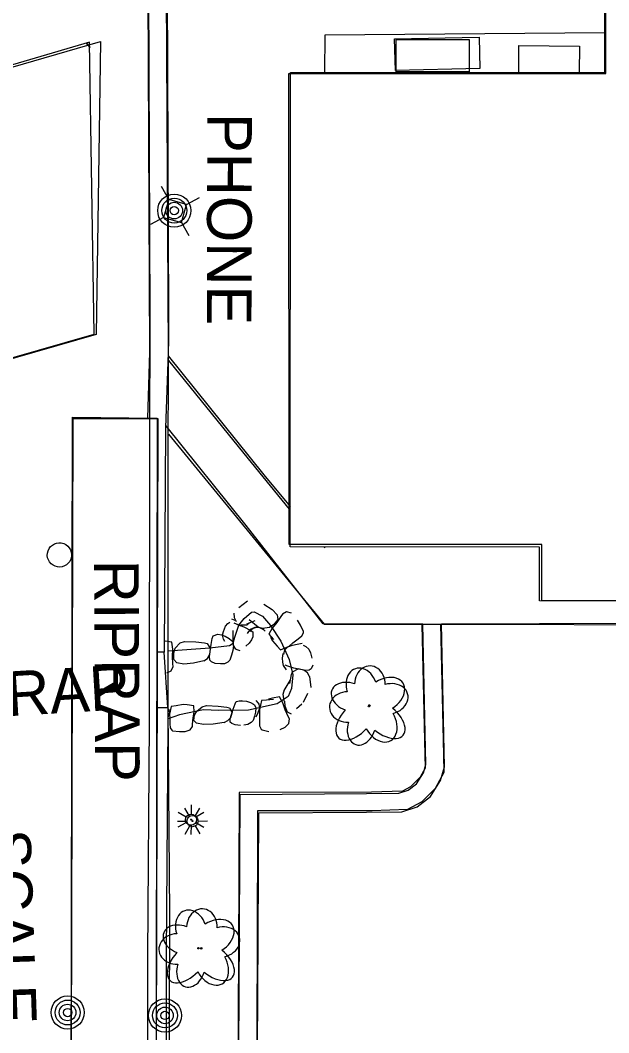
# Model space of a CAD drawing. Extents: x 588843 to 2552415, y 180129 to 269402.
# Drawn here: x 594393.8 to 594472.9, y 184860.3 to 184996.4 of the extents above; entities that cross this region are included whole.
import ezdxf

# ---------------------------------------------------------------- set-up
doc = ezdxf.new("R2010")
doc.units = 0
for name, color, linetype in [('Default', 7, 'Continuous'), ('E_AREA', 7, 'Continuous'), ('E_BLD', 7, 'Continuous'), ('E_BLD_Dash', 7, 'Continuous'), ('E_BLD_HvyDash', 7, 'Continuous'), ('E_BLD_Text', 7, 'Continuous'), ('E_DRN', 7, 'Continuous'), ('E_DRN_RipRap', 7, 'Continuous'), ('E_DRN_RipRap_Text', 7, 'Continuous'), ('E_DWY', 7, 'Continuous'), ('E_LAND_Vegetation', 7, 'Continuous'), ('E_LTG', 7, 'Continuous'), ('E_MISCPROP', 7, 'Continuous'), ('E_MISCPROP_Dash', 7, 'Continuous'), ('E_PATH_Sidewalk', 7, 'Continuous'), ('E_UTL_AG_Bold', 7, 'Continuous'), ('E_UTL_AG_Text', 7, 'Continuous')]:
    doc.layers.add(name, color=color, linetype=linetype)

# ---------------------------------------------------------------- blocks, each defined once
blk = doc.blocks.new('POLE')
at = {"layer": 'Default'}
for radius in [4.46, 3.35, 2.23, 1.12]:
    blk.add_circle((0, 0), radius, dxfattribs=at)
blk = doc.blocks.new('LPOL')
at = {"layer": 'Default'}
for p, q in [((-0.75, 1.3), (-2, 3.46)), ((0.75, 1.3), (2, 3.46)), ((-4, 0), (-1.5, 0)), ((1.5, 0), (4, 0)), ((-2, -3.46), (-0.75, -1.3)), ((2, -3.46), (0.75, -1.3))]:
    blk.add_line(p, q, dxfattribs=at)
for radius in [1.5, 1.5, 1.5, 0.125]:
    blk.add_circle((0, 0), radius, dxfattribs=at)
blk = doc.blocks.new('DTRE')
at = {"layer": 'Default'}
blk.add_circle((-0.18, 0), 0.183, dxfattribs=at)
for centre, major_axis, ratio in [((-1.87, 5.32), (1.36, -4.98), 0.782863), ((4.06, 2.74), (-5.27, -2.93), 0.691916), ((-5.87, 0.15), (4.93, -0.12), 0.832022), ((3.54, -3.71), (-5.01, 4.58), 0.560249), ((-2.49, -5.24), (1.8, 4.86), 0.716896)]:
    blk.add_ellipse(centre, major_axis=major_axis, ratio=ratio, start_param=1.570796, end_param=4.712389, dxfattribs=at)
blk = doc.blocks.new('CULV2')
at = {"layer": 'E_DRN'}
blk.add_arc((19.7, 14.8), 24.6, 216.8699, 323.1301, dxfattribs=at)
blk = doc.blocks.new('RIPRT')
at = {"layer": 'E_DRN_RipRap_Text'}
blk.add_text('RIPRAP', height=12, dxfattribs=at).set_placement((-0.14, -3.59))
blk = doc.blocks.new('PHONE_1')
at = {"layer": 'E_UTL_AG_Text'}
blk.add_text('PHONE', height=12, dxfattribs=at).set_placement((-26.35, -6))
blk = doc.blocks.new('LPOL_4')
at = {"layer": 'E_LTG'}
for p, q in [((-2.46, 4.26), (-6.56, 11.36)), ((2.46, 4.26), (6.56, 11.36)), ((-13.12, 0), (-4.92, 0)), ((4.92, 0), (13.12, 0)), ((-6.56, -11.36), (-2.46, -4.26)), ((6.56, -11.36), (2.46, -4.26))]:
    blk.add_line(p, q, dxfattribs=at)
for radius in [4.92, 4.92, 4.92, 0.41]:
    blk.add_circle((0, 0), radius, dxfattribs=at)
blk = doc.blocks.new('RIPRT_3')
at = {"layer": 'E_DRN_RipRap_Text'}
blk.add_text('RIPRAP', height=39.37, dxfattribs=at).set_placement((-0.46, -11.78))
blk = doc.blocks.new('SCAL_1')
at = {"layer": 'E_BLD_HvyDash'}
blk.add_text('SCALE', height=39.37, dxfattribs=at).set_placement((-86.45, -19.68))
blk = doc.blocks.new('CULV2_4')
at = {"layer": 'E_DRN'}
blk.add_arc((64.6, 48.4), 80.7, 216.8699, 323.1301, dxfattribs=at)
blk = doc.blocks.new('DTRE_4')
at = {"layer": 'E_LAND_Vegetation'}
blk.add_circle((-0.6, 0), 0.601, dxfattribs=at)
for centre, major_axis, ratio in [((-6.14, 17.45), (4.46, -16.34), 0.782863), ((13.31, 8.98), (-17.3, -9.61), 0.691916), ((-19.26, 0.5), (16.18, -0.4), 0.832022), ((11.62, -12.16), (-16.44, 15.03), 0.560249), ((-8.18, -17.2), (5.91, 15.93), 0.716896)]:
    blk.add_ellipse(centre, major_axis=major_axis, ratio=ratio, start_param=1.570796, end_param=4.712389, dxfattribs=at)
blk = doc.blocks.new('PED_3')
at = {"layer": 'E_UTL_AG_Bold'}
for p, q in [((-8.2, 8.2), (-17.48, 17.48)), ((8.2, 8.2), (17.48, 17.48)), ((-8.2, -8.2), (-17.48, -17.48)), ((8.2, -8.2), (17.48, -17.48))]:
    blk.add_line(p, q, dxfattribs=at)
blk.add_lwpolyline([(-8.2, -8.2), (8.2, -8.2), (8.2, 8.2), (-8.2, 8.2)], close=True, dxfattribs=at)

msp = doc.modelspace()

# ---------------------------------------------------------------- linework, layer by layer
at = {"layer": 'E_AREA'}
msp.add_ellipse((594399.03, 184924.55), major_axis=(-1.53, 0.57), ratio=0.998844, dxfattribs=at)
at = {"layer": 'E_BLD'}
for points in [[(594472.5, 184989.31), (594472.46, 185036.42), (594516.48, 185036.45), (594516.52, 184978.63), (594518.14, 184978.63), (594518.17, 184942.59), (594516.42, 184942.59), (594516.44, 184925.49), (594486.1, 184925.46), (594486.11, 184918.41), (594463.89, 184918.4), (594463.89, 184925.97), (594429.91, 184925.94), (594429.86, 184989.28)], [(594472.34, 184989.41), (594472.36, 185036.74), (594516.31, 185036.72), (594516.28, 184978.68), (594518.27, 184978.67), (594518.25, 184942.47), (594516.2, 184942.47), (594516.2, 184925.72), (594485.42, 184925.74), (594485.42, 184918.35), (594463.59, 184918.36), (594463.59, 184925.61), (594430.05, 184925.62), (594430.08, 184989.43), (594472.34, 184989.41)]]:
    msp.add_lwpolyline(points, close=True, dxfattribs=at)
at = {"layer": 'E_BLD_Dash'}
for points in [[(594444.3, 184993.85), (594454.11, 184993.86), (594454.11, 184989.51), (594444.3, 184989.5)], [(594400.82, 184942.87), (594400.29, 184739.8), (594411.76, 184739.77), (594412.3, 184942.83)]]:
    msp.add_lwpolyline(points, close=True, dxfattribs=at)
at = {"layer": 'E_BLD_HvyDash'}
for points in [[(594403.05, 184993.52), (594301.64, 184963.67), (594301.5, 184924.9), (594403.68, 184954.23)], [(594303.44, 184964.27), (594404.56, 184993.57), (594403.99, 184954.19), (594303.25, 184925.21), (594303.44, 184964.27)], [(594403.15, 184992.78), (594402.62, 184993.39)], [(594412.17, 184942.93), (594411.81, 184740.07), (594400.36, 184739.94), (594400.8, 184943.06), (594412.17, 184942.93)]]:
    msp.add_lwpolyline(points, close=True, dxfattribs=at)
at = {"layer": 'E_DRN_RipRap'}
for p, q in [((594423.14, 184917.47), (594424.3, 184918.4)), ((594426.53, 184917.92), (594427.65, 184917.21)), ((594427.65, 184917.21), (594428.31, 184916.49)), ((594422.15, 184915.97), (594422.61, 184915.76)), ((594422.5, 184916.73), (594422.52, 184916.16)), ((594422.52, 184916.16), (594422.79, 184915.6)), ((594425.74, 184914.83), (594424.52, 184915.83)), ((594428.38, 184915.88), (594427.86, 184915.19)), ((594428.82, 184916.28), (594428.25, 184915.46)), ((594428.31, 184916.49), (594428.38, 184915.88)), ((594429, 184916.6), (594428.82, 184916.28)), ((594429.57, 184916.88), (594429, 184916.6)), ((594430.25, 184916.72), (594429.57, 184916.88)), ((594431.45, 184915.11), (594431.06, 184915.76)), ((594421.1, 184914.27), (594421.34, 184914.95)), ((594421.34, 184914.95), (594421.67, 184915.35)), ((594421.67, 184915.35), (594421.96, 184915.5)), ((594422.38, 184913.68), (594422.4, 184914.39)), ((594422.46, 184915.43), (594423.93, 184914.82)), ((594422.68, 184915.33), (594423.39, 184915.03)), ((594424.24, 184915.1), (594423.39, 184915.11)), ((594423.93, 184914.82), (594424.69, 184914.43)), ((594425.29, 184915.67), (594424.17, 184915.26)), ((594424.54, 184915.38), (594424.24, 184915.1)), ((594424.69, 184914.43), (594425.02, 184914.23)), ((594426.34, 184914.65), (594425.74, 184914.83)), ((594427.29, 184914.81), (594426.34, 184914.65)), ((594427.63, 184914.71), (594427.18, 184913.88)), ((594427.86, 184915.19), (594427.29, 184914.81)), ((594428.25, 184915.46), (594427.63, 184914.71)), ((594431.83, 184914.24), (594431.45, 184915.11)), ((594419.41, 184912.49), (594419.58, 184913.31)), ((594419.58, 184913.31), (594419.69, 184913.69)), ((594419.69, 184913.69), (594420.34, 184913.88)), ((594420.34, 184913.88), (594420.8, 184913.81)), ((594420.8, 184913.81), (594421.3, 184913.64)), ((594420.96, 184913.75), (594421.1, 184914.27)), ((594421.07, 184913.24), (594420.96, 184913.75)), ((594421.27, 184912.91), (594421.07, 184913.24)), ((594421.3, 184913.64), (594421.83, 184913.33)), ((594421.83, 184913.33), (594422.18, 184913.04)), ((594422.18, 184913.04), (594422.32, 184912.91)), ((594422.37, 184913.04), (594422.38, 184913.68)), ((594422.45, 184912.37), (594422.37, 184913.04)), ((594424.84, 184913.13), (594424.54, 184912.7)), ((594425.04, 184913.56), (594424.84, 184913.13)), ((594425.02, 184914.23), (594425.04, 184913.56)), ((594427.18, 184913.88), (594427.83, 184913.2)), ((594427.43, 184913.51), (594427.67, 184913)), ((594430.43, 184912.74), (594431.11, 184913.27)), ((594431.11, 184913.27), (594431.61, 184913.66)), ((594431.61, 184913.66), (594431.84, 184914.08)), ((594431.84, 184914.08), (594431.83, 184914.24)), ((594414.15, 184912.82), (594413.25, 184912.97)), ((594414.29, 184911.88), (594414.15, 184912.82)), ((594414.25, 184910.91), (594414.29, 184911.88)), ((594414.4, 184911.37), (594414.61, 184912.01)), ((594414.61, 184912.01), (594415.26, 184912.71)), ((594415.26, 184912.71), (594415.83, 184912.93)), ((594415.83, 184912.93), (594417.37, 184912.88)), ((594417.37, 184912.88), (594418.52, 184912.74)), ((594418.52, 184912.74), (594418.91, 184912.64)), ((594418.91, 184912.64), (594419.34, 184911.91)), ((594419.21, 184910.9), (594419.41, 184912.49)), ((594419.24, 184911.14), (594419.34, 184911.91)), ((594422.34, 184911.71), (594422.16, 184911.09)), ((594422.32, 184912.91), (594422.45, 184912.37)), ((594422.45, 184912.37), (594422.34, 184911.71)), ((594422.75, 184911.89), (594422.45, 184912.37)), ((594422.91, 184911.81), (594422.75, 184911.89)), ((594423.34, 184911.64), (594422.91, 184911.81)), ((594424.54, 184912.7), (594424.1, 184912.27)), ((594427.67, 184913), (594428.32, 184912.28)), ((594428.32, 184912.28), (594428.75, 184911.77)), ((594428.75, 184911.77), (594429.9, 184912.3)), ((594429.28, 184911.62), (594429.32, 184911.8)), ((594429.32, 184911.8), (594429.73, 184912.19)), ((594429.73, 184912.19), (594430.36, 184912.41)), ((594429.9, 184912.3), (594430.43, 184912.74)), ((594430.36, 184912.41), (594430.99, 184912.54)), ((594430.99, 184912.54), (594431.68, 184912.68)), ((594431.82, 184912.41), (594432.17, 184912.25)), ((594432.17, 184912.25), (594432.57, 184911.89)), ((594432.57, 184911.89), (594432.77, 184911.37)), ((594414.29, 184909.92), (594414.25, 184910.91)), ((594414.41, 184910.5), (594414.4, 184911.37)), ((594414.82, 184910.06), (594414.41, 184910.5)), ((594418.46, 184910.3), (594417.04, 184910)), ((594418.46, 184910.3), (594418.92, 184910.62)), ((594418.92, 184910.62), (594419.24, 184911.14)), ((594419.26, 184910.4), (594419.21, 184910.9)), ((594419.49, 184910.16), (594419.26, 184910.4)), ((594421.95, 184910.42), (594421.68, 184910.14)), ((594422.16, 184911.09), (594421.95, 184910.42)), ((594429.03, 184910.68), (594429.13, 184911.3)), ((594429.05, 184910.14), (594429.03, 184910.68)), ((594429.2, 184911.16), (594429.28, 184911.62)), ((594432.77, 184911.37), (594432.97, 184910.66)), ((594413.45, 184908.71), (594414.07, 184908.98)), ((594414.07, 184908.98), (594414.34, 184909.55)), ((594414.34, 184909.55), (594414.29, 184909.92)), ((594415.75, 184909.88), (594414.82, 184910.06)), ((594417.04, 184910), (594415.75, 184909.88)), ((594419.96, 184909.95), (594419.49, 184910.16)), ((594420.68, 184909.89), (594419.96, 184909.95)), ((594421.21, 184909.9), (594420.68, 184909.89)), ((594421.68, 184910.14), (594421.21, 184909.9)), ((594429.14, 184909.67), (594429.05, 184910.14)), ((594429.56, 184909.11), (594429.14, 184909.67)), ((594429.73, 184909.59), (594429.36, 184909.72)), ((594430.54, 184909.34), (594429.73, 184909.59)), ((594430.35, 184908.85), (594431.11, 184909.23)), ((594432.11, 184909.01), (594430.54, 184909.34)), ((594431.87, 184909.07), (594431.11, 184909.23)), ((594432.37, 184908.7), (594431.87, 184909.07)), ((594432.61, 184909.04), (594432.11, 184909.01)), ((594432.87, 184909.24), (594432.61, 184909.04)), ((594433.11, 184909.71), (594432.87, 184909.24)), ((594429.23, 184906.31), (594430.07, 184907.65)), ((594430, 184907.28), (594430.22, 184908.46)), ((594430.22, 184908.46), (594430.35, 184908.85)), ((594432.65, 184908.2), (594432.37, 184908.7)), ((594432.65, 184908.2), (594432.85, 184906.73)), ((594429.09, 184905.84), (594429.28, 184906.44)), ((594422.81, 184904.83), (594423.49, 184904.98)), ((594423.18, 184904.94), (594423.66, 184904.94)), ((594423.66, 184904.94), (594424.17, 184904.87)), ((594424.17, 184904.87), (594424.74, 184904.69)), ((594425.43, 184904.98), (594425.75, 184904.64)), ((594426.19, 184904.98), (594425.91, 184903.74)), ((594426.85, 184905), (594426.19, 184904.98)), ((594427.82, 184905.09), (594426.85, 184905)), ((594427.69, 184905.3), (594427.16, 184905.14)), ((594428.61, 184905.49), (594427.69, 184905.3)), ((594429.08, 184904.66), (594428.61, 184905.49)), ((594429.24, 184904.89), (594429.09, 184905.84)), ((594429.36, 184904.22), (594429.34, 184904.9)), ((594432.39, 184905.91), (594431.82, 184904.71)), ((594413.63, 184903.87), (594413.75, 184903.77)), ((594413.75, 184903.77), (594413.82, 184903.31)), ((594414.06, 184904.19), (594413.81, 184903.13)), ((594414.71, 184904.28), (594414.06, 184904.19)), ((594415.68, 184904.44), (594414.71, 184904.28)), ((594416.22, 184904.39), (594415.68, 184904.44)), ((594417.11, 184904.24), (594416.22, 184904.39)), ((594417.14, 184903.45), (594417.11, 184904.24)), ((594417.2, 184903.02), (594417.49, 184903.55)), ((594417.49, 184903.55), (594418.22, 184904.12)), ((594418.22, 184904.12), (594418.82, 184904.29)), ((594418.82, 184904.29), (594420.37, 184904.21)), ((594420.37, 184904.21), (594421.53, 184904.06)), ((594421.53, 184904.06), (594421.91, 184903.97)), ((594421.91, 184903.97), (594422.26, 184903.34)), ((594422, 184902.5), (594422.39, 184903.83)), ((594422.39, 184903.83), (594422.67, 184904.52)), ((594422.67, 184904.52), (594422.81, 184904.83)), ((594424.74, 184904.69), (594425.11, 184904.5)), ((594425.11, 184904.5), (594425.26, 184904.41)), ((594425.26, 184904.41), (594425.44, 184903.98)), ((594425.44, 184903.98), (594425.38, 184903.42)), ((594425.93, 184903.94), (594425.72, 184903.31)), ((594425.75, 184904.64), (594425.86, 184904.5)), ((594425.86, 184904.5), (594425.93, 184903.94)), ((594425.91, 184903.74), (594425.94, 184903.05)), ((594429.39, 184903.74), (594429.08, 184904.66)), ((594429.68, 184903.41), (594429.36, 184904.22)), ((594429.77, 184902.82), (594429.39, 184903.74)), ((594431.63, 184904.5), (594430.91, 184903.85)), ((594413.82, 184903.31), (594413.64, 184902.76)), ((594413.81, 184903.13), (594413.86, 184902.56)), ((594413.86, 184902.56), (594413.89, 184901.84)), ((594416.92, 184901.8), (594416.99, 184902.64)), ((594416.99, 184902.64), (594417.14, 184903.45)), ((594417.1, 184902.29), (594417.2, 184903.02)), ((594417.47, 184901.91), (594417.1, 184902.29)), ((594421.17, 184902.02), (594421.68, 184902.27)), ((594421.68, 184902.27), (594422.06, 184902.7)), ((594422, 184902.08), (594422, 184902.5)), ((594422.06, 184902.7), (594422.26, 184903.34)), ((594425.07, 184902.3), (594424.83, 184902.03)), ((594425.24, 184902.88), (594425.07, 184902.3)), ((594425.38, 184903.42), (594425.24, 184902.88)), ((594425.72, 184903.31), (594425.44, 184902.72)), ((594425.94, 184903.05), (594425.95, 184902.18)), ((594425.95, 184902.18), (594425.95, 184901.55)), ((594430.23, 184903.15), (594429.68, 184903.41)), ((594429.95, 184902.5), (594429.77, 184902.82)), ((594429.89, 184901.87), (594429.95, 184902.5)), ((594413.89, 184901.84), (594413.91, 184901.32)), ((594413.91, 184901.32), (594414.13, 184900.97)), ((594414.13, 184900.97), (594414.25, 184900.91)), ((594414.25, 184900.91), (594415.18, 184900.81)), ((594415.18, 184900.81), (594415.93, 184900.81)), ((594415.93, 184900.81), (594416.59, 184901.02)), ((594416.59, 184901.02), (594416.93, 184901.49)), ((594416.93, 184901.49), (594416.92, 184901.8)), ((594418.39, 184901.74), (594417.47, 184901.91)), ((594419.71, 184901.8), (594418.39, 184901.74)), ((594421.17, 184902.02), (594419.71, 184901.8)), ((594422.2, 184901.87), (594422, 184902.08)), ((594422.66, 184901.69), (594422.2, 184901.87)), ((594423.37, 184901.62), (594422.66, 184901.69)), ((594424.37, 184901.76), (594423.83, 184901.68)), ((594424.83, 184902.03), (594424.37, 184901.76)), ((594425.95, 184901.55), (594426.15, 184901.12)), ((594426.15, 184901.12), (594426.28, 184901.03)), ((594426.28, 184901.03), (594427.2, 184900.8)), ((594428.69, 184901.09), (594429.39, 184901.38)), ((594429.39, 184901.38), (594429.89, 184901.87))]:
    msp.add_line(p, q, dxfattribs=at)
msp.add_lwpolyline([(594413.66, 184911.67), (594419.24, 184912.05), (594421.9, 184912.37), (594422.39, 184912.7), (594422.63, 184913.51), (594423.15, 184915.12), (594423.88, 184915.99), (594424.87, 184916.86), (594425.22, 184916.89), (594426.33, 184916.3), (594427.39, 184915.05), (594428.82, 184912.96), (594429.94, 184910.48), (594430.43, 184908.44), (594430.25, 184906.6), (594429.8, 184905.51), (594428.3, 184904.52), (594424.47, 184903.66), (594420.48, 184903.65), (594418.4, 184903.71), (594415.18, 184903.07), (594413.66, 184902.5)], dxfattribs=at)
at = {"layer": 'E_DWY'}
for points in [[(594413.67, 184939.66), (594413.72, 184956.86), (594413.55, 185000.63), (594413.46, 185030.35), (594412.99, 185042.67), (594412.34, 185047.56), (594411.06, 185052.74), (594408.06, 185060.16), (594404.16, 185066.9), (594400.6, 185072.02), (594397.39, 185075.8), (594392.94, 185079.94), (594385.86, 185085.25), (594379.79, 185088.73), (594373.85, 185091.24), (594368.86, 185092.77), (594364.37, 185093.55), (594349.73, 185095.69)], [(594411.17, 184939.67), (594411.22, 184956.86), (594411.05, 185000.62), (594410.96, 185030.3), (594410.49, 185042.46), (594409.88, 185047.1), (594408.68, 185051.97), (594405.81, 185059.06), (594402.04, 185065.56), (594398.62, 185070.49), (594395.57, 185074.07), (594391.33, 185078.02), (594384.48, 185083.15), (594378.67, 185086.48), (594372.99, 185088.89), (594368.28, 185090.34), (594363.98, 185091.08), (594349.37, 185093.21)], [(594400.35, 185071.93), (594402.26, 185069.8), (594403.77, 185067.57), (594406, 185063.96), (594407.58, 185060.81), (594409.56, 185056.5), (594410.71, 185053.1), (594411.88, 185049.04), (594412.59, 185045.17), (594412.94, 185041.06), (594413.2, 185028.85), (594413.36, 185012.49), (594413.4, 185000.07), (594413.65, 184951.76), (594413.31, 184941.66), (594413.12, 184911.47)], [(594398.49, 185070.26), (594400.29, 185068.25), (594401.67, 185066.21), (594403.82, 185062.74), (594405.33, 185059.73), (594407.23, 185055.58), (594408.33, 185052.35), (594409.45, 185048.47), (594410.11, 185044.83), (594410.44, 185040.93), (594410.7, 185028.81), (594410.86, 185012.48), (594410.9, 185000.06), (594411.15, 184951.8), (594410.85, 184942.95)], [(594421.96, 184675.59), (594415.82, 184703.87), (594411.73, 184723.08), (594411.26, 184727.36), (594410.68, 184734.11), (594410.96, 184807.45), (594410.92, 184870.64), (594411.16, 184901.91), (594411.17, 184939.88)], [(594424.41, 184676.12), (594418.27, 184704.4), (594414.2, 184723.48), (594413.75, 184727.6), (594413.18, 184734.21), (594413.46, 184807.45), (594413.42, 184870.63), (594413.66, 184901.89), (594413.67, 184939.88)], [(594447.77, 184915.17), (594448.18, 184897.65), (594448.19, 184895.9), (594447.53, 184894.66), (594446.24, 184893.39), (594445.15, 184892.78), (594441.01, 184892.63), (594423.19, 184892.62), (594423.1, 184870.83), (594423.02, 184855.19), (594423.02, 184838.7), (594422.95, 184807.7), (594422.8, 184779.99), (594422.79, 184749.18), (594422.83, 184730.02), (594429.93, 184730.14)], [(594423.1, 184851.35), (594423.2, 184865.37), (594423.35, 184892.35), (594440.3, 184892.46), (594444.66, 184892.51), (594445.93, 184892.92), (594447.03, 184893.79), (594447.98, 184895.26), (594448.3, 184896.38), (594447.9, 184915.22)], [(594450.27, 184915.23), (594450.68, 184897.69), (594450.7, 184895.29), (594449.56, 184893.15), (594447.76, 184891.37), (594445.84, 184890.3), (594441.06, 184890.13), (594425.68, 184890.12), (594425.6, 184870.82), (594425.52, 184855.18), (594425.52, 184838.7), (594425.45, 184807.69), (594425.3, 184779.99), (594425.29, 184749.18), (594425.29, 184748.72)], [(594425.33, 184748.66), (594425.31, 184753.72), (594425.45, 184777.31), (594425.48, 184799.41), (594425.47, 184820.54), (594425.6, 184851.34), (594425.7, 184865.36), (594425.84, 184889.86), (594440.33, 184889.96), (594445.07, 184890.02), (594447.12, 184890.68), (594448.91, 184892.09), (594450.28, 184894.21), (594450.81, 184896.05), (594450.4, 184915.27)], [(594447.9, 184915.22), (594450.4, 184915.27), (594489.98, 184915.43), (594516.92, 184915.19)], [(594412.1, 184904.02), (594413.61, 184904.03), (594413.12, 184911.47), (594412.11, 184911.48)], [(594413.61, 184904.03), (594413.83, 184876.2), (594413.68, 184831.02), (594413.36, 184779.01), (594413.27, 184758.12), (594413.16, 184745.67)]]:
    msp.add_lwpolyline(points, dxfattribs=at)
at = {"layer": 'E_MISCPROP_Dash'}
msp.add_lwpolyline([(594444.1, 184993.94), (594455.47, 184994.19), (594455.56, 184989.94), (594444.2, 184989.68), (594444.1, 184993.94)], close=True, dxfattribs=at)
for points in [[(594460.78, 184989.42), (594460.8, 184993.04)], [(594460.8, 184993.04), (594468.96, 184992.98), (594468.93, 184989.41)]]:
    msp.add_lwpolyline(points, dxfattribs=at)
at = {"layer": 'E_PATH_Sidewalk'}
for points in [[(594472.34, 184994.76), (594434.72, 184994.44), (594434.68, 184989.43)], [(594413.63, 184951.33), (594426.51, 184935.32)], [(594413.71, 184950.7), (594423.81, 184938.18), (594429.9, 184930.72)], [(594424.14, 184928.51), (594413.32, 184941.97)], [(594413.68, 184940.79), (594434.63, 184915.22), (594447.53, 184915.22), (594488.88, 184915.16), (594519.39, 184915.85)], [(594426.51, 184935.32), (594430.06, 184931.07)], [(594447.9, 184915.22), (594434.47, 184915.3), (594424.14, 184928.51)], [(594434.59, 184925.62), (594434.7, 184925.49), (594434.7, 184925.62)]]:
    msp.add_lwpolyline(points, dxfattribs=at)

# ---------------------------------------------------------------- block references
at = {"layer": 'E_BLD_Text', "xscale": 0.1524003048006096, "yscale": 0.1524003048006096, "rotation": -88.07286364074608}
msp.add_blockref('SCAL_1', (594392.57, 184874.53), dxfattribs=at)
at = {"layer": 'E_DRN'}
for name, p, xscale, yscale, rotation in [('CULV2_4', (594426.54, 184914.42), 0.017999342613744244, 0.01799934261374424, -169.40472757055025), ('CULV2', (594426.69, 184914.3), 0.051928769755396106, 0.05192876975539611, -179.2699623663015)]:
    msp.add_blockref(name, p, dxfattribs=dict(at, xscale=xscale, yscale=yscale, rotation=rotation))
at = {"layer": 'E_DRN_RipRap_Text'}
for name, p, xscale, yscale, rotation in [('RIPRT', (594405.48, 184923.83), 0.49999999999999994, 0.4999999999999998, -89.6710262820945), ('RIPRT_3', (594378.71, 184903.85), 0.15240030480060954, 0.15240030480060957, 3.4338469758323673)]:
    msp.add_blockref(name, p, dxfattribs=dict(at, xscale=xscale, yscale=yscale, rotation=rotation))
at = {"layer": 'E_LAND_Vegetation'}
for name, p, xscale, yscale, rotation in [('DTRE_4', (594440.74, 184904.21), 0.15240030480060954, 0.15240030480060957, 3.4338469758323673), ('DTRE', (594440.71, 184904.23), 0.49999999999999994, 0.4999999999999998, -89.6710262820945), ('DTRE_4', (594417.8, 184871.66), 0.15240030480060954, 0.15240030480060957, 3.4338469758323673), ('DTRE', (594418.09, 184871.56), 0.4999999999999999, 0.49999999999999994, -90.39935623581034)]:
    msp.add_blockref(name, p, dxfattribs=dict(at, xscale=xscale, yscale=yscale, rotation=rotation))
at = {"layer": 'E_LTG'}
for name, p, xscale, yscale, rotation in [('LPOL_4', (594416.92, 184888.76), 0.15240030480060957, 0.15240030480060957, 0.8014450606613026), ('LPOL', (594416.73, 184888.96), 0.4999999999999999, 0.49999999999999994, -90.39935623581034)]:
    msp.add_blockref(name, p, dxfattribs=dict(at, xscale=xscale, yscale=yscale, rotation=rotation))
at = {"layer": 'E_MISCPROP'}
for p, xscale, yscale, rotation in [((594414.47, 184970.85), 0.49999999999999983, 0.4999999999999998, 89.914494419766), ((594400.13, 184863.02), 0.4999999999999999, 0.49999999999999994, -90.39935623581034), ((594413.22, 184862.63), 0.4999999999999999, 0.49999999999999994, -90.39935623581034)]:
    msp.add_blockref('POLE', p, dxfattribs=dict(at, xscale=xscale, yscale=yscale, rotation=rotation))
at = {"layer": 'E_UTL_AG_Bold', "xscale": 0.1524003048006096, "yscale": 0.1524003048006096, "rotation": -15.969778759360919}
msp.add_blockref('PED_3', (594414.58, 184970.8), dxfattribs=at)
at = {"layer": 'E_UTL_AG_Text', "xscale": 0.49999999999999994, "yscale": 0.4999999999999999, "rotation": -90.11621958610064}
msp.add_blockref('PHONE_1', (594421.88, 184970.8), dxfattribs=at)

doc.saveas('drawing.dxf')
